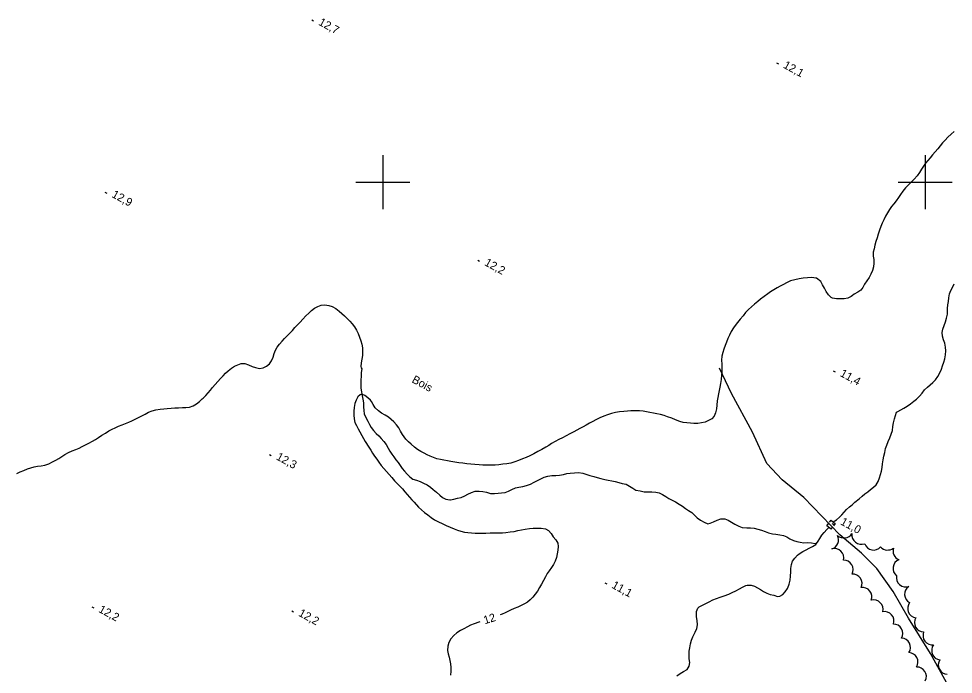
# Model space of a CAD drawing. Extents: x 219136 to 222520, y 5421589 to 5424530.
# Drawn here: x 219665.7 to 220010.4, y 5422818.4 to 5423060.3 of the extents above; entities that cross this region are included whole.
import ezdxf

# ---------------------------------------------------------------- set-up
doc = ezdxf.new("R2010")
doc.units = 0
for name, color, linetype in [('Level 2', 7, 'Continuous'), ('Level 22', 7, 'Continuous'), ('Level 26', 7, 'Continuous'), ('Level 3', 7, 'Continuous'), ('Level 4', 7, 'Continuous'), ('Level 44', 7, 'Continuous'), ('Level 61', 7, 'Continuous')]:
    doc.layers.add(name, color=color, linetype=linetype)

msp = doc.modelspace()

# ---------------------------------------------------------------- linework, layer by layer
at = {"layer": 'Level 2'}
for points in [[(220010.69, 5423018.65), (220009.52, 5423017.66), (220008.41, 5423016.6), (220007.34, 5423015.53), (220006.39, 5423014.51)], [(220006.39, 5423014.51), (220005.54, 5423013.42), (220004.66, 5423012.31), (220003.71, 5423011.18), (220002.74, 5423010.04), (220001.81, 5423008.95), (220000.96, 5423007.98), (220000.17, 5423007), (219999.43, 5423005.92), (219998.66, 5423004.73), (219997.87, 5423003.51), (219997.01, 5423002.3), (219995.93, 5423001.13), (219994.77, 5422999.96), (219993.84, 5422999.07), (219992.68, 5422997.92), (219991.72, 5422996.73), (219990.92, 5422995.49), (219990.12, 5422994.3), (219989.28, 5422993.12), (219988.46, 5422992.05), (219987.63, 5422991.01), (219986.85, 5422989.89), (219986.09, 5422988.67), (219985.35, 5422987.41), (219984.72, 5422986.16), (219984.17, 5422984.89), (219983.69, 5422983.62), (219983.19, 5422982.26), (219982.71, 5422980.87), (219982.26, 5422979.49), (219981.86, 5422978.09), (219981.48, 5422976.73), (219981.13, 5422975.39), (219980.83, 5422974.13), (219980.8, 5422972.69), (219981.03, 5422971.41), (219981.11, 5422970.07), (219980.91, 5422968.7), (219980.55, 5422967.42), (219980.01, 5422966.06), (219979.28, 5422964.78), (219978.43, 5422963.65), (219977.68, 5422962.38), (219977.06, 5422961.17), (219976.23, 5422960.15), (219975.12, 5422959.37), (219973.78, 5422958.66), (219973.17, 5422958.16), (219972.72, 5422957.86), (219971.49, 5422957.22), (219970.07, 5422956.94), (219968.61, 5422956.93), (219967.28, 5422956.9), (219965.88, 5422957.18), (219965.35, 5422957.42), (219964.29, 5422958.42), (219963.5, 5422959.64), (219962.84, 5422960.88), (219962.19, 5422962.1), (219961.46, 5422963.29), (219959.9, 5422964.53), (219959.62, 5422964.64), (219958.2, 5422964.87), (219956.6, 5422964.74)], [(219956.6, 5422964.74), (219955.04, 5422964.56), (219953.49, 5422964.36), (219951.91, 5422964), (219950.35, 5422963.55), (219948.88, 5422962.88), (219947.76, 5422962.29), (219946.57, 5422961.66), (219945.37, 5422961.01), (219944.17, 5422960.3), (219943.01, 5422959.55), (219941.93, 5422958.8), (219940.58, 5422957.81), (219939.26, 5422956.83), (219938.26, 5422956.03), (219937.1, 5422954.97), (219935.96, 5422953.99), (219934.83, 5422953), (219933.79, 5422951.92), (219932.83, 5422950.74), (219931.81, 5422949.51), (219930.24, 5422947.6), (219929.33, 5422946.25), (219928.51, 5422944.85), (219927.8, 5422943.54), (219927.19, 5422942.3), (219926.68, 5422941.02), (219926.21, 5422939.74), (219925.73, 5422938.35), (219925.32, 5422937.13), (219924.99, 5422935.79), (219924.91, 5422934.29), (219924.97, 5422932.82), (219924.98, 5422931.26), (219925, 5422930), (219924.91, 5422928.74), (219924.72, 5422927.17), (219924.55, 5422925.76), (219924.31, 5422924.38), (219924.01, 5422923.14), (219923.76, 5422921.9), (219923.54, 5422920.59), (219923.33, 5422919.29), (219923.14, 5422917.78), (219923, 5422916.33), (219922.68, 5422914.93), (219922.17, 5422913.65), (219921.28, 5422912.67), (219920.07, 5422912.04), (219918.84, 5422911.51), (219917.55, 5422911.15), (219916.16, 5422910.91), (219914.68, 5422911), (219913.4, 5422911.1), (219912.07, 5422911.18), (219910.79, 5422911.36), (219909.51, 5422911.72), (219907.89, 5422912.37), (219906.51, 5422912.9), (219904.98, 5422913.45), (219903.7, 5422913.87), (219902.38, 5422914.23), (219901.05, 5422914.53), (219899.76, 5422914.81), (219898.45, 5422915.06)], [(219811.61, 5422902.27), (219810.49, 5422903.28), (219809.47, 5422904.23), (219808.49, 5422905.23), (219807.2, 5422906.94), (219806.51, 5422908.19), (219805.88, 5422909.31), (219805.01, 5422910.5), (219804.06, 5422911.52), (219803.08, 5422912.46), (219802.04, 5422913.27), (219800.82, 5422914), (219799.5, 5422914.74), (219798.35, 5422915.66), (219797.2, 5422916.75), (219796.47, 5422917.94), (219795.78, 5422919.12), (219795.44, 5422919.55), (219794.45, 5422920.4), (219793.31, 5422921.29), (219792.44, 5422921.69), (219792.16, 5422921.7), (219791.91, 5422921.62), (219791.65, 5422921.48), (219790.82, 5422920.79), (219790.19, 5422919.57), (219789.72, 5422918.4), (219789.37, 5422916.89), (219789.26, 5422915.54), (219789.32, 5422914.09), (219789.43, 5422912.71), (219789.7, 5422911.33), (219790.23, 5422910.19), (219790.85, 5422909.03), (219791.47, 5422907.87), (219792.2, 5422906.57), (219792.83, 5422905.49), (219793.53, 5422904.33), (219794.8, 5422902.28), (219795.53, 5422901.07), (219796.2, 5422899.96), (219796.94, 5422898.88), (219797.72, 5422897.79), (219798.49, 5422896.73), (219799.44, 5422895.45), (219800.36, 5422894.32), (219801.29, 5422893.27), (219802.3, 5422892.18), (219803.32, 5422891.05), (219804.33, 5422889.86), (219805.4, 5422888.71), (219806.3, 5422887.79), (219807.22, 5422886.81), (219808.14, 5422885.77), (219809.02, 5422884.77), (219809.84, 5422883.82), (219810.68, 5422882.84), (219811.51, 5422881.88), (219813.15, 5422880.1), (219814.25, 5422879.1), (219815.39, 5422878.16), (219816.57, 5422877.26), (219817.78, 5422876.32), (219819.08, 5422875.44), (219820.47, 5422874.7)], [(219898.45, 5422915.06), (219897.19, 5422915.29), (219895.94, 5422915.47), (219894.68, 5422915.6), (219893.06, 5422915.68), (219891.42, 5422915.58), (219890.16, 5422915.51), (219888.9, 5422915.45), (219887.3, 5422915.27), (219885.76, 5422915), (219884.3, 5422914.68), (219882.88, 5422914.22), (219881.44, 5422913.69), (219880.02, 5422913.04), (219878.55, 5422912.27), (219877.43, 5422911.68), (219876.23, 5422911.04), (219875, 5422910.39), (219873.81, 5422909.75), (219872.62, 5422909.12), (219871.48, 5422908.51), (219870.37, 5422907.93), (219868.94, 5422907.17), (219867.55, 5422906.43), (219866.19, 5422905.71), (219864.85, 5422905), (219863.55, 5422904.3), (219862.23, 5422903.56), (219861.16, 5422902.89), (219860.09, 5422902.22), (219858.66, 5422901.39), (219857.21, 5422900.62), (219855.73, 5422899.83), (219854.26, 5422899.08), (219852.84, 5422898.48), (219851.48, 5422897.95), (219850.05, 5422897.35), (219848.64, 5422896.76), (219847.17, 5422896.34), (219845.66, 5422896.12), (219844.23, 5422895.94), (219842.8, 5422895.76), (219841.38, 5422895.65), (219839.92, 5422895.56), (219838.41, 5422895.55), (219836.93, 5422895.63), (219835.46, 5422895.76), (219833.96, 5422895.89), (219832.47, 5422896), (219831, 5422896.14), (219829.5, 5422896.29), (219827.97, 5422896.44), (219826.5, 5422896.65), (219825.12, 5422896.91), (219823.78, 5422897.18), (219822.49, 5422897.42), (219821.24, 5422897.65), (219819.96, 5422897.95), (219818.68, 5422898.37), (219817.48, 5422898.88), (219816.35, 5422899.44), (219815.19, 5422899.99), (219813.98, 5422900.58), (219812.77, 5422901.33), (219811.61, 5422902.27)], [(219820.47, 5422874.7), (219821.89, 5422874.02), (219823.36, 5422873.33), (219824.84, 5422872.67), (219826.26, 5422872.05), (219827.55, 5422871.58), (219828.81, 5422871.19), (219830.05, 5422870.93), (219831.36, 5422870.75), (219832.7, 5422870.64), (219834.04, 5422870.55), (219835.38, 5422870.5), (219836.71, 5422870.49), (219838.01, 5422870.56), (219839.54, 5422870.63), (219841.04, 5422870.62), (219842.59, 5422870.61), (219844.14, 5422870.65), (219845.39, 5422870.74), (219846.91, 5422870.94), (219848.39, 5422871.18), (219849.82, 5422871.5), (219851.11, 5422871.78), (219852.48, 5422871.96), (219854.05, 5422872.2), (219855.42, 5422872.38), (219857.05, 5422872.41), (219858.33, 5422872.34), (219859.92, 5422872.08), (219861.13, 5422871.53), (219862.12, 5422870.43), (219862.83, 5422869.17), (219863.84, 5422868.05), (219864.5, 5422866.83), (219864.65, 5422865.58), (219864.55, 5422864.19), (219864.31, 5422862.84), (219863.99, 5422861.51), (219863.54, 5422860.18), (219862.94, 5422858.99), (219862.18, 5422857.85), (219861.37, 5422856.65), (219860.63, 5422855.6), (219859.93, 5422854.35), (219859.24, 5422853.06), (219858.52, 5422851.68), (219857.79, 5422850.4), (219856.98, 5422849.16), (219856.15, 5422848.02), (219855.31, 5422846.94), (219854.36, 5422845.91), (219853.3, 5422845.03), (219852.19, 5422844.41), (219851.03, 5422843.8), (219849.8, 5422843.22), (219848.47, 5422842.71), (219847.04, 5422842.14), (219845.13, 5422841.17), (219843.94, 5422840.58), (219843.28, 5422840.33)], [(219835.37, 5422837.62), (219833.63, 5422837.07), (219832.36, 5422836.55), (219831.16, 5422835.91), (219829.91, 5422835.25), (219828.63, 5422834.55), (219827.33, 5422833.77), (219826.12, 5422832.74), (219825.1, 5422831.48), (219824.39, 5422830.17), (219823.91, 5422828.83), (219823.81, 5422827.26), (219824.06, 5422825.97), (219824.42, 5422824.75), (219824.69, 5422823.53), (219824.91, 5422822.28), (219825.05, 5422820.98), (219825.09, 5422819.59), (219824.99, 5422818.16)], [(219835.78, 5422837.75), (219835.37, 5422837.62)]]:
    msp.add_lwpolyline(points, dxfattribs=at)
at = {"layer": 'Level 22'}
msp.add_lwpolyline([(220008.59, 5422814.06), (220001.95, 5422826.06), (219993.82, 5422839.15), (219988.22, 5422849.02), (219982.16, 5422857.49), (219976.56, 5422863.11), (219968.58, 5422869.9), (219955.23, 5422883.63), (219947.26, 5422890.19), (219941.66, 5422896.2), (219936.31, 5422907.72), (219928.55, 5422922.08), (219924.11, 5422931.38)], dxfattribs=at)
at = {"layer": 'Level 26'}
for p, q in [((219963.75, 5422873.27), (219964.37, 5422874.05)), ((219965.33, 5422872.01), (219963.75, 5422873.27)), ((219965.24, 5422875.29), (219964.6, 5422874.52)), ((219965.24, 5422875.29), (219966.8, 5422874.01)), ((219966.8, 5422874.01), (219966.16, 5422873.24)), ((219965.33, 5422872.01), (219965.96, 5422872.79))]:
    msp.add_line(p, q, dxfattribs=at)
at = {"layer": 'Level 3'}
for p, q in [((219773.77, 5423059.9), (219774.47, 5423059.52)), ((219945.17, 5423044.07), (219945.87, 5423043.68)), ((219697.52, 5422996.36), (219698.22, 5422995.98)), ((219834.98, 5422971.22), (219835.68, 5422970.84)), ((219966.09, 5422930.34), (219966.79, 5422929.97)), ((219758.15, 5422899.58), (219758.85, 5422899.2)), ((219965.63, 5422874.06), (219966.33, 5422873.68)), ((219881.89, 5422852.22), (219882.6, 5422851.84)), ((219692.66, 5422843.3), (219693.37, 5422842.92)), ((219766.38, 5422841.89), (219767.09, 5422841.52))]:
    msp.add_line(p, q, dxfattribs=at)
at = {"layer": 'Level 4'}
for points in [[(220006.94, 5422947.17), (220007.44, 5422948.51), (220007.89, 5422949.88), (220008.17, 5422951.35), (220008.26, 5422953.39), (220008.39, 5422954.74), (220008.57, 5422956.03), (220008.71, 5422957.32), (220008.93, 5422958.82), (220009.41, 5422959.98), (220010.1, 5422961.18), (220010.73, 5422962.47)], [(219765.73, 5422944.27), (219766.71, 5422945.3), (219767.59, 5422946.32), (219768.47, 5422947.34), (219769.47, 5422948.4), (219770.49, 5422949.44), (219771.65, 5422950.68), (219772.7, 5422951.65), (219773.74, 5422952.64), (219774.74, 5422953.48), (219775.97, 5422954.14), (219777.29, 5422954.58), (219778.66, 5422954.68), (219780.03, 5422954.52), (219781.31, 5422954.16), (219782.67, 5422953.38), (219783.94, 5422952.45), (219784.91, 5422951.56), (219785.87, 5422950.67), (219786.85, 5422949.73), (219787.82, 5422948.77), (219788.73, 5422947.78), (219789.54, 5422946.68), (219790.23, 5422945.44), (219790.86, 5422944.18), (219791.42, 5422942.87), (219791.9, 5422941.52), (219792.24, 5422940.18), (219792.54, 5422938.82), (219792.52, 5422937.46), (219792.47, 5422936.06), (219792.27, 5422934.68), (219792.03, 5422933.31), (219791.91, 5422931.96), (219791.97, 5422931.45), (219792.2, 5422931.11)], [(219966.01, 5422874.66), (219967.27, 5422875.39), (219968.34, 5422876.35), (219969.24, 5422877.26), (219970.08, 5422878.27), (219971.01, 5422879.18), (219972.09, 5422880.18), (219973.13, 5422880.98), (219974.1, 5422881.91), (219975.6, 5422883.14), (219976.74, 5422884.18), (219977.79, 5422885.03), (219978.8, 5422885.79), (219979.78, 5422886.58), (219980.98, 5422887.51), (219981.95, 5422888.37), (219982.67, 5422889.54), (219983.19, 5422890.94), (219983.58, 5422892.15), (219983.87, 5422893.43), (219984.12, 5422894.75), (219984.28, 5422896.08), (219984.51, 5422897.56), (219984.81, 5422898.97), (219985.07, 5422900.3), (219985.42, 5422901.68), (219985.82, 5422903.03), (219986.34, 5422904.34), (219986.91, 5422905.64), (219987.46, 5422906.98), (219987.93, 5422908.43), (219988.1, 5422909.86), (219988.27, 5422911.21), (219988.7, 5422912.65), (219989.02, 5422913.95), (219989.43, 5422915.1), (219989.95, 5422915.44), (219991.08, 5422916.03), (219992.18, 5422916.64), (219993.34, 5422917.34), (219994.62, 5422918.23), (219995.81, 5422919.15), (219996.75, 5422919.98), (219997.91, 5422920.99), (219998.89, 5422922.19), (219999.73, 5422923.36), (220000.87, 5422924.33), (220001.88, 5422925.18), (220002.79, 5422926.08), (220003.77, 5422927.07), (220004.64, 5422928.28), (220005.36, 5422929.61), (220005.96, 5422931.04), (220006.42, 5422932.26), (220006.93, 5422933.53), (220007.27, 5422934.88), (220007.48, 5422936.27), (220007.62, 5422937.71), (220007.54, 5422939.16), (220007.21, 5422940.55), (220006.77, 5422941.89), (220006.41, 5422943.19), (220006.29, 5422944.49), (220006.49, 5422945.79), (220006.94, 5422947.17)], [(219733.32, 5422920.02), (219733.73, 5422920.35), (219734.7, 5422921.35), (219735.52, 5422922.3), (219736.39, 5422923.23), (219737.23, 5422924.24), (219738.17, 5422925.34), (219739.13, 5422926.41), (219740.09, 5422927.52), (219741.07, 5422928.55), (219742.01, 5422929.49), (219742.99, 5422930.36), (219744.14, 5422931.32), (219745.34, 5422932.07), (219746.49, 5422932.59), (219747.69, 5422933.12), (219749.07, 5422933.04), (219750.5, 5422932.59), (219751.78, 5422932.04), (219753.08, 5422931.59), (219754.48, 5422931.3), (219755.86, 5422931.49), (219757.15, 5422932.14), (219758.24, 5422932.95), (219758.93, 5422934.04), (219759.55, 5422935.46), (219759.94, 5422936.77), (219760.36, 5422937.99), (219761, 5422939.11), (219761.88, 5422940.26), (219762.81, 5422941.34), (219763.75, 5422942.38), (219764.74, 5422943.32), (219765.73, 5422944.27)], [(219792.2, 5422931.11), (219792.05, 5422929.83), (219792.01, 5422928.38), (219791.88, 5422926.95), (219791.88, 5422925.54), (219791.94, 5422923.95), (219792.15, 5422922.59), (219792.43, 5422921.17), (219792.66, 5422919.92), (219792.82, 5422918.56), (219792.92, 5422917.13), (219792.93, 5422915.75), (219793.09, 5422914.47), (219793.75, 5422913.19), (219794.46, 5422911.85), (219795.11, 5422910.63), (219795.74, 5422909.53), (219796.53, 5422908.32), (219797.55, 5422907.33), (219798.52, 5422906.4), (219799.37, 5422905.37), (219800.37, 5422904.31), (219801.22, 5422903.21), (219801.95, 5422901.88), (219802.56, 5422900.76), (219803.29, 5422899.66), (219804.06, 5422898.65), (219804.84, 5422897.61), (219805.62, 5422896.52), (219806.39, 5422895.46), (219807.18, 5422894.37), (219807.96, 5422893.36), (219808.94, 5422892.29), (219809.9, 5422891.31), (219811.04, 5422890.45), (219812.37, 5422890), (219813.79, 5422889.6), (219815.01, 5422888.97), (219816.3, 5422888.29), (219817.54, 5422887.48), (219818.58, 5422886.6), (219819.78, 5422885.59), (219820.96, 5422884.48), (219822, 5422883.69), (219823.21, 5422883.09), (219824.64, 5422882.84), (219824.91, 5422882.86), (219826.2, 5422883.07), (219827.56, 5422883.46), (219828.92, 5422883.71), (219830.28, 5422884.25), (219831.39, 5422884.84), (219832.65, 5422885.51), (219834.1, 5422885.97), (219835.53, 5422886), (219836.87, 5422885.89), (219838.26, 5422885.69), (219839.71, 5422885.13), (219841.17, 5422885.11), (219842.5, 5422885.28), (219843.78, 5422885.36), (219845.05, 5422885.5), (219846.29, 5422885.97), (219847.51, 5422886.6), (219848.88, 5422887.2)], [(219682.75, 5422899.5), (219684.07, 5422900.21), (219685.41, 5422900.82), (219686.81, 5422901.34), (219688.03, 5422901.85), (219689.16, 5422902.43), (219690.32, 5422903.04), (219691.52, 5422903.65), (219692.93, 5422904.4), (219694.05, 5422905.12), (219695.14, 5422905.81), (219696.36, 5422906.6), (219697.67, 5422907.42), (219698.96, 5422908.21), (219700.15, 5422908.82), (219701.3, 5422909.36), (219702.53, 5422909.96), (219703.88, 5422910.53), (219705.05, 5422910.99), (219706.29, 5422911.48), (219707.47, 5422911.96), (219708.71, 5422912.57), (219709.89, 5422913.19), (219711.09, 5422913.81), (219712.33, 5422914.45), (219713.62, 5422915.11), (219714.87, 5422915.65), (219716.31, 5422916.02), (219717.87, 5422916.27), (219719.22, 5422916.41), (219720.5, 5422916.53), (219721.88, 5422916.67), (219723.23, 5422916.72), (219724.65, 5422916.8), (219726.11, 5422916.86), (219727.37, 5422916.89), (219728.75, 5422917.01), (219730.1, 5422917.47), (219731.32, 5422918.22), (219732.36, 5422919.1), (219733.32, 5422920.02)], [(219665.02, 5422892.51), (219666.25, 5422893.17), (219667.55, 5422893.66), (219668.91, 5422894.19), (219670.21, 5422894.63), (219671.43, 5422894.93), (219672.69, 5422895.17), (219673.98, 5422895.34), (219675.31, 5422895.53), (219676.8, 5422896.07), (219678.19, 5422896.79), (219679.39, 5422897.42), (219680.49, 5422898.08), (219681.65, 5422898.8), (219682.75, 5422899.5)], [(219848.88, 5422887.2), (219850.18, 5422887.48), (219851.62, 5422887.77), (219852.98, 5422888.12), (219854.4, 5422888.59), (219855.77, 5422889.28), (219857.08, 5422889.97), (219858.21, 5422890.57), (219859.51, 5422891.2), (219860.89, 5422891.52), (219862.32, 5422891.74), (219863.75, 5422891.84), (219865.15, 5422891.86), (219866.57, 5422892.1), (219867.8, 5422892.46), (219869.05, 5422892.67), (219870.62, 5422892.72), (219872.16, 5422892.85), (219873.71, 5422892.69), (219874.91, 5422892.27), (219876.38, 5422891.83), (219877.78, 5422891.44), (219879.09, 5422891.04), (219880.39, 5422890.7), (219881.81, 5422890.32), (219883.06, 5422890.03), (219884.39, 5422889.78), (219885.67, 5422889.51), (219887.01, 5422889.2), (219888.3, 5422888.87), (219889.7, 5422888.54), (219891.01, 5422887.89), (219892.19, 5422887.07), (219893.35, 5422886.41), (219894.84, 5422886.1), (219896.34, 5422885.8), (219897.72, 5422885.77), (219899.25, 5422885.72), (219900.68, 5422885.63), (219901.9, 5422885.33), (219903.12, 5422884.82), (219904.31, 5422884.06), (219905.45, 5422883.35), (219906.7, 5422882.67), (219907.96, 5422882.01), (219909.26, 5422881.24), (219910.49, 5422880.43), (219911.64, 5422879.59), (219912.77, 5422878.83), (219913.96, 5422878.1), (219914.98, 5422877.15), (219915.95, 5422876.14), (219917.15, 5422875.33), (219918.45, 5422874.51), (219919.79, 5422874), (219920.67, 5422874.18), (219921.93, 5422874.69), (219923.31, 5422875.32), (219924.64, 5422875.81), (219926.1, 5422875.78), (219927.38, 5422875.24), (219928.56, 5422874.55), (219929.84, 5422873.8), (219931.3, 5422873.07), (219932.55, 5422872.58)], [(219932.55, 5422872.58), (219934.27, 5422872.46), (219935.57, 5422872.47), (219936.95, 5422872.35), (219938.28, 5422872.03), (219939.63, 5422871.55), (219940.94, 5422871.06), (219942.2, 5422870.6), (219943.65, 5422870.32), (219944.95, 5422870.18), (219946.43, 5422869.87), (219947.74, 5422869.59), (219948.92, 5422869.15), (219950.11, 5422868.43), (219951.44, 5422867.76), (219952.69, 5422867.47), (219953.95, 5422867.19), (219955.24, 5422866.94), (219956.66, 5422867), (219958.06, 5422866.93), (219959.42, 5422866.66), (219959.65, 5422866.77), (219959.9, 5422866.71)], [(219959.9, 5422866.71), (219960.54, 5422867.5), (219961.18, 5422868.58), (219961.91, 5422869.74), (219962.73, 5422870.75), (219963.75, 5422871.83), (219964.49, 5422872.59), (219964.55, 5422872.62)], [(219915.9, 5422838.34), (219915.72, 5422839.66), (219915.65, 5422841.61), (219916.14, 5422842.84), (219916.69, 5422843.28), (219917.87, 5422843.9), (219919.07, 5422844.54), (219920.36, 5422845.23), (219921.69, 5422845.89), (219923.01, 5422846.39), (219924.41, 5422846.86), (219925.86, 5422847.4), (219927.56, 5422848.06), (219928.84, 5422848.64), (219930.21, 5422849.28), (219931.49, 5422849.96), (219932.61, 5422850.56), (219933.92, 5422851.25), (219934.32, 5422851.36), (219935.77, 5422851.35), (219937, 5422850.98), (219938.18, 5422850.39), (219939.3, 5422849.71), (219940.42, 5422848.98), (219941.58, 5422848.34), (219942.87, 5422847.93), (219944.15, 5422847.59), (219945.53, 5422847.13), (219946.43, 5422847.26), (219947.53, 5422847.92), (219948.41, 5422848.91), (219949.24, 5422850.03), (219949.37, 5422850.33), (219949.88, 5422851.69), (219950.19, 5422853.22), (219950.29, 5422854.62), (219950.4, 5422856.2), (219950.51, 5422857.52), (219950.64, 5422858.98), (219951.09, 5422860.2), (219951.97, 5422861.25), (219952.95, 5422862.33), (219953.5, 5422862.93), (219954.88, 5422863.69), (219956.05, 5422864.31), (219957.18, 5422864.91), (219958.42, 5422865.57), (219959.63, 5422866.37), (219959.9, 5422866.71)], [(219908.38, 5422817.91), (219909.64, 5422818.77), (219910.92, 5422819.47), (219912.2, 5422820.21), (219913.02, 5422821.41), (219913.19, 5422822.74), (219912.98, 5422824.16), (219912.91, 5422825.65), (219913, 5422826.92), (219913.2, 5422828.18), (219913.47, 5422829.65), (219913.8, 5422831.02), (219914.36, 5422832.31), (219915.16, 5422833.95), (219915.77, 5422835.31), (219915.99, 5422836.7), (219915.9, 5422838.34)]]:
    msp.add_lwpolyline(points, dxfattribs=at)
at = {"layer": 'Level 44'}
for centre, start, end in [((219964.62, 5422868.04), 286.3882, 28.1076), ((219970.07, 5422872.18), 226.3882, 328.1076), ((219976.43, 5422869.83), 171.3639, 291.3639), ((219980.98, 5422867.71), 198.5927, 318.5927), ((219966.54, 5422861.39), 345.8072, 105.8072), ((219986.15, 5422867.74), 221.962, 308.1039), ((219991.59, 5422863.94), 161.962, 248.1039), ((219969.98, 5422857.08), 331.3216, 91.3216), ((219991.58, 5422857.51), 111.8077, 231.8077), ((219973.25, 5422851.96), 333.7515, 93.7515), ((219992.84, 5422854.13), 169.154, 289.154), ((219976.88, 5422847), 338.7259, 98.7259), ((219995.85, 5422847.95), 122.7416, 242.7416), ((219981.02, 5422842.4), 345.2057, 105.2057), ((219996.99, 5422842.74), 141.9844, 261.9844), ((219985.02, 5422838.11), 340.8627, 100.8627), ((219999.48, 5422837.53), 149.1001, 269.1001), ((219988.3, 5422833.51), 330.1368, 90.1368), ((219991.12, 5422828.33), 326.8874, 86.8874), ((220002.63, 5422832.74), 157.519, 277.519), ((220005.83, 5422827.19), 142.4437, 262.4437), ((219993.89, 5422822.98), 327.8693, 87.8693), ((220008.29, 5422821.89), 147.42, 267.42), ((219996.97, 5422817.67), 332.4892, 92.4892)]:
    msp.add_arc(centre, 3.46, start, end, dxfattribs=at)
at = {"layer": 'Level 61'}
for points in [[(219800, 5423010), (219800, 5423000), (219800, 5422990)], [(220000, 5423010), (220000, 5423000), (220000, 5422990)], [(219790, 5423000), (219800, 5423000), (219810, 5423000)], [(219990, 5423000), (220000, 5423000), (220010, 5423000)]]:
    msp.add_lwpolyline(points, dxfattribs=at)

# ---------------------------------------------------------------- texts
at = {"layer": 'Level 2'}
msp.add_text('12', height=3, rotation=17.0104, dxfattribs=at).set_placement((219837.61, 5422836.89))
at = {"layer": 'Level 3'}
for s, p in [('12,7', (219776.01, 5423058.17)), ('12,1', (219947.41, 5423042.33)), ('12,9', (219699.76, 5422994.63)), ('12,2', (219837.22, 5422969.48)), ('11,4', (219968.33, 5422928.6)), ('12,3', (219760.39, 5422897.84)), ('11,0', (219968.47, 5422873.87)), ('11,1', (219884.13, 5422850.48)), ('12,2', (219694.9, 5422841.56)), ('12,2', (219768.62, 5422840.16))]:
    msp.add_text(s, height=3, rotation=331.383, dxfattribs=at).set_placement(p)
at = {"layer": 'Level 44'}
msp.add_text('Bois', height=3, rotation=331.3547, dxfattribs=at).set_placement((219810.44, 5422926.27))

doc.saveas('drawing.dxf')
